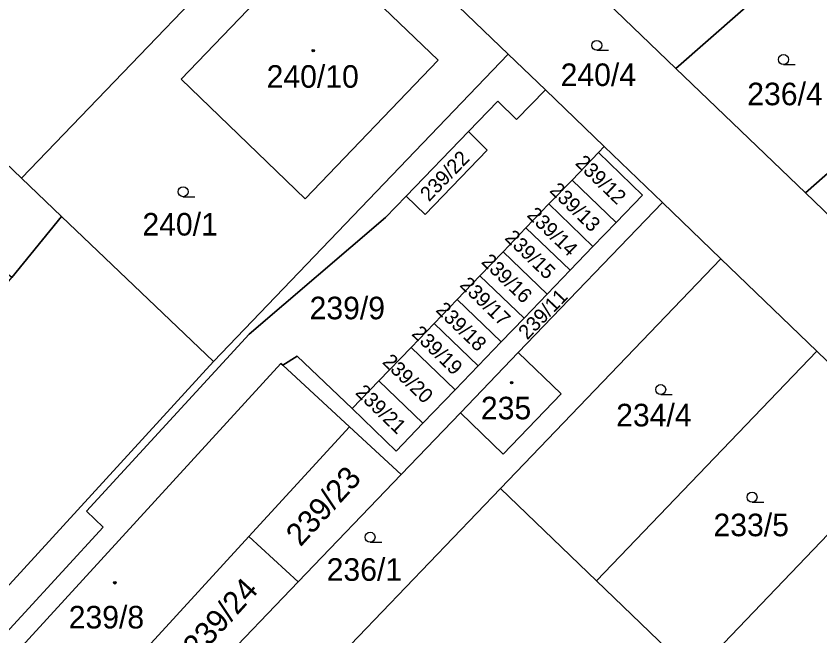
# Model space of a CAD drawing. Extents: x -598233 to -596890, y -1157848 to -1156431.
# Drawn here: x -597951.6 to -597891, y -1156567.4 to -1156520.7 of the extents above; entities that cross this region are included whole.
import ezdxf

# ---------------------------------------------------------------- set-up
doc = ezdxf.new("R2010")
doc.units = 0
for name, color, linetype in [('Level 1', 7, 'Continuous'), ('Level 4', 7, 'Continuous'), ('Level 5', 7, 'Continuous'), ('Level 60', 7, 'Continuous')]:
    doc.layers.add(name, color=color, linetype=linetype)

msp = doc.modelspace()

# ---------------------------------------------------------------- linework, layer by layer
at = {"layer": 'Level 1'}
for points in [[(-597879.7, -1156505.21), (-597901.86, -1156524.63)], [(-597951.21, -1156532.91), (-597928.92, -1156509.71)], [(-597914.5, -1156523.57), (-597928.92, -1156509.71)], [(-597939.17, -1156525.44), (-597929.16, -1156515.01), (-597919.78, -1156524.02), (-597929.81, -1156534.46), (-597939.17, -1156525.44)], [(-597911.62, -1156515.24), (-597901.86, -1156524.63)], [(-597962.38, -1156522.23), (-597951.21, -1156532.91)], [(-597936.74, -1156546.71), (-597914.5, -1156523.57)], [(-597911.7, -1156526.26), (-597914.5, -1156523.57)], [(-597901.86, -1156524.63), (-597892.09, -1156534.02)], [(-597917.5, -1156529.38), (-597915.28, -1156527.09), (-597913.88, -1156528.48), (-597911.7, -1156526.26)], [(-597907.26, -1156530.53), (-597911.7, -1156526.26)], [(-597884.17, -1156527.05), (-597892.09, -1156534.02)], [(-597922.19, -1156534.25), (-597917.5, -1156529.38)], [(-597917.5, -1156529.38), (-597916.08, -1156530.8), (-597920.77, -1156535.65), (-597922.19, -1156534.25)], [(-597907.26, -1156530.53), (-597907.7, -1156530.98)], [(-597902.87, -1156534.75), (-597907.26, -1156530.53)], [(-597907.7, -1156530.98), (-597909.69, -1156533.05)], [(-597906.37, -1156536.24), (-597904.38, -1156534.18), (-597907.7, -1156530.98)], [(-597951.21, -1156532.91), (-597948.2, -1156535.79)], [(-597909.69, -1156533.05), (-597911.43, -1156534.85)], [(-597906.37, -1156536.24), (-597909.69, -1156533.05)], [(-597966.71, -1156582.78), (-597945.05, -1156559.2), (-597946.31, -1156558), (-597934.05, -1156544.65), (-597923.75, -1156535.86), (-597922.19, -1156534.25)], [(-597892.09, -1156534.02), (-597881.93, -1156543.78)], [(-597902.87, -1156534.75), (-597913.74, -1156546.05)], [(-597911.43, -1156534.85), (-597913.16, -1156536.65)], [(-597908.11, -1156538.05), (-597911.43, -1156534.85)], [(-597902.87, -1156534.75), (-597898.46, -1156538.99)], [(-597951.95, -1156540.38), (-597948.2, -1156535.79)], [(-597948.2, -1156535.79), (-597936.74, -1156546.71)], [(-597913.16, -1156536.65), (-597914.89, -1156538.45)], [(-597909.84, -1156539.85), (-597913.16, -1156536.65)], [(-597908.11, -1156538.05), (-597906.37, -1156536.24)], [(-597914.89, -1156538.45), (-597916.63, -1156540.26)], [(-597911.57, -1156541.65), (-597914.89, -1156538.45)], [(-597909.84, -1156539.85), (-597908.11, -1156538.05)], [(-597915.08, -1156556.3), (-597898.46, -1156538.99)], [(-597891.22, -1156545.95), (-597898.46, -1156538.99)], [(-597916.63, -1156540.26), (-597918.36, -1156542.05)], [(-597913.31, -1156543.46), (-597916.63, -1156540.26)], [(-597911.57, -1156541.65), (-597909.84, -1156539.85)], [(-597913.31, -1156543.46), (-597911.57, -1156541.65)], [(-597918.36, -1156542.05), (-597920.09, -1156543.86)], [(-597915.03, -1156545.25), (-597918.36, -1156542.05)], [(-597915.03, -1156545.25), (-597913.31, -1156543.46)], [(-597920.09, -1156543.86), (-597921.83, -1156545.66)], [(-597916.77, -1156547.06), (-597920.09, -1156543.86)], [(-597916.77, -1156547.06), (-597915.03, -1156545.25)], [(-597921.83, -1156545.66), (-597924.25, -1156548.18)], [(-597918.51, -1156548.86), (-597921.83, -1156545.66)], [(-597926.26, -1156550.27), (-597930.42, -1156546.31), (-597931.51, -1156547)], [(-597913.74, -1156546.05), (-597910.5, -1156549.16), (-597914.87, -1156553.71), (-597918.11, -1156550.6)], [(-597913.74, -1156546.05), (-597918.11, -1156550.6)], [(-597891.22, -1156545.95), (-597907.84, -1156563.26)], [(-597891.22, -1156545.95), (-597887.48, -1156549.55)], [(-597936.74, -1156546.71), (-597968.32, -1156581.22)], [(-597961.55, -1156579.48), (-597931.64, -1156546.88), (-597931.51, -1156547)], [(-597931.51, -1156547), (-597926.48, -1156551.64)], [(-597918.51, -1156548.86), (-597916.77, -1156547.06)], [(-597924.25, -1156548.18), (-597926.26, -1156550.27)], [(-597920.93, -1156551.38), (-597924.25, -1156548.18)], [(-597920.93, -1156551.38), (-597918.51, -1156548.86)], [(-597900.51, -1156570.3), (-597884.15, -1156553.26), (-597884.56, -1156552.48), (-597885.11, -1156551.82), (-597887.48, -1156549.55)], [(-597926.26, -1156550.27), (-597922.94, -1156553.47), (-597920.93, -1156551.38)], [(-597922.57, -1156555.25), (-597918.11, -1156550.6)], [(-597926.48, -1156551.64), (-597934.07, -1156559.92)], [(-597926.48, -1156551.64), (-597922.57, -1156555.25)], [(-597930.34, -1156563.32), (-597922.57, -1156555.25)], [(-597931.14, -1156573.02), (-597915.08, -1156556.3)], [(-597907.84, -1156563.26), (-597915.08, -1156556.3)], [(-597934.07, -1156559.92), (-597941.42, -1156567.94)], [(-597934.07, -1156559.92), (-597930.34, -1156563.32)], [(-597936.66, -1156569.9), (-597930.34, -1156563.32)], [(-597900.51, -1156570.3), (-597907.84, -1156563.26)]]:
    msp.add_lwpolyline(points, dxfattribs=at)
at = {"layer": 'Level 5'}
for p, q in [((-597907.82, -1156523.27), (-597906.945, -1156523.27)), ((-597893.74, -1156524.34), (-597892.865, -1156524.34)), ((-597939.02, -1156534.3), (-597938.145, -1156534.3)), ((-597903, -1156549.21), (-597902.125, -1156549.21)), ((-597896.11, -1156557.32), (-597895.235, -1156557.32)), ((-597924.92, -1156560.34), (-597924.045, -1156560.34))]:
    msp.add_line(p, q, dxfattribs=at)
for centre, radius in [((-597907.82, -1156522.895), 0.375), ((-597929.21, -1156523.3), 0.09), ((-597929.21, -1156523.3), 0.0521), ((-597893.74, -1156523.965), 0.375), ((-597939.02, -1156533.925), 0.375), ((-597914.25, -1156548.31), 0.09), ((-597914.25, -1156548.31), 0.0521), ((-597903, -1156548.835), 0.375), ((-597896.11, -1156556.945), 0.375), ((-597924.92, -1156559.965), 0.375), ((-597944.17, -1156563.4), 0.09), ((-597944.17, -1156563.4), 0.0521)]:
    msp.add_circle(centre, radius, dxfattribs=at)
at = {"layer": 'Level 60'}
for points in [[(-597938.38, -1156489.52), (-597931.16, -1156496.46), (-597923.37, -1156503.94), (-597928.92, -1156509.71), (-597951.21, -1156532.91), (-597962.38, -1156522.23)], [(-597901.86, -1156524.63), (-597911.62, -1156515.24), (-597901.57, -1156506.44), (-597901.03, -1156505.96), (-597894.89, -1156512.94), (-597886.59, -1156505.67), (-597892.72, -1156498.68), (-597888.59, -1156495.06), (-597879.7, -1156505.21)], [(-597898.46, -1156538.99), (-597902.87, -1156534.75), (-597907.26, -1156530.53), (-597911.7, -1156526.26), (-597914.5, -1156523.57), (-597928.92, -1156509.71), (-597923.37, -1156503.94), (-597921.39, -1156505.85), (-597911.62, -1156515.24), (-597901.86, -1156524.63), (-597892.09, -1156534.02), (-597881.93, -1156543.78), (-597887.48, -1156549.55), (-597891.22, -1156545.95)], [(-597892.09, -1156534.02), (-597901.86, -1156524.63), (-597879.7, -1156505.21), (-597870.8, -1156515.36), (-597874.96, -1156518.91), (-597878.36, -1156515.06), (-597879.55, -1156516.1), (-597882.81, -1156512.42), (-597890.86, -1156519.45), (-597884.17, -1156527.05)], [(-597936.74, -1156546.71), (-597948.2, -1156535.79), (-597951.21, -1156532.91), (-597928.92, -1156509.71), (-597914.5, -1156523.57)], [(-597939.17, -1156525.44), (-597929.16, -1156515.01), (-597919.78, -1156524.02), (-597929.81, -1156534.46)], [(-597929.16, -1156515.01), (-597939.17, -1156525.44), (-597929.81, -1156534.46), (-597919.78, -1156524.02)], [(-597881.93, -1156543.78), (-597892.09, -1156534.02), (-597884.17, -1156527.05), (-597874.96, -1156518.91), (-597870.8, -1156515.36), (-597864.87, -1156522.05), (-597864.29, -1156523.03), (-597864.12, -1156524.13), (-597864.36, -1156525.23), (-597864.98, -1156526.15)], [(-597948.2, -1156535.79), (-597951.95, -1156540.38), (-597958.34, -1156535.25), (-597960.68, -1156538.2), (-597969.18, -1156531.5), (-597962.38, -1156522.23), (-597951.21, -1156532.91)], [(-597968.32, -1156581.22), (-597936.74, -1156546.71), (-597914.5, -1156523.57), (-597911.7, -1156526.26), (-597913.88, -1156528.48), (-597915.28, -1156527.09), (-597917.5, -1156529.38), (-597922.19, -1156534.25), (-597923.75, -1156535.86), (-597934.05, -1156544.65), (-597946.31, -1156558), (-597945.05, -1156559.2), (-597966.71, -1156582.78)], [(-597922.19, -1156534.25), (-597917.5, -1156529.38), (-597916.08, -1156530.8), (-597920.77, -1156535.65)], [(-597902.87, -1156534.75), (-597913.74, -1156546.05), (-597918.11, -1156550.6), (-597922.57, -1156555.25), (-597926.48, -1156551.64), (-597931.51, -1156547), (-597930.42, -1156546.31), (-597926.26, -1156550.27), (-597922.94, -1156553.47), (-597920.93, -1156551.38), (-597918.51, -1156548.86), (-597916.77, -1156547.06), (-597915.03, -1156545.25), (-597913.31, -1156543.46), (-597911.57, -1156541.65), (-597909.84, -1156539.85), (-597908.11, -1156538.05), (-597906.37, -1156536.24), (-597904.38, -1156534.18), (-597907.7, -1156530.98), (-597907.26, -1156530.53)], [(-597909.69, -1156533.05), (-597907.7, -1156530.98), (-597904.38, -1156534.18), (-597906.37, -1156536.24)], [(-597911.43, -1156534.85), (-597909.69, -1156533.05), (-597906.37, -1156536.24), (-597908.11, -1156538.05)], [(-597898.46, -1156538.99), (-597915.08, -1156556.3), (-597931.14, -1156573.02), (-597936.66, -1156569.9), (-597930.34, -1156563.32), (-597922.57, -1156555.25), (-597918.11, -1156550.6), (-597914.87, -1156553.71), (-597910.5, -1156549.16), (-597913.74, -1156546.05), (-597902.87, -1156534.75)], [(-597913.16, -1156536.65), (-597911.43, -1156534.85), (-597908.11, -1156538.05), (-597909.84, -1156539.85)], [(-597948.2, -1156535.79), (-597936.74, -1156546.71), (-597968.32, -1156581.22), (-597970.61, -1156583.73), (-598025.08, -1156641), (-598026.37, -1156634.44), (-598026.76, -1156630.25), (-597979.43, -1156574.05), (-597979.23, -1156573.81), (-597974.22, -1156567.66), (-597966.32, -1156557.98), (-597962.48, -1156553.28), (-597954.28, -1156543.24), (-597951.95, -1156540.38)], [(-597914.89, -1156538.45), (-597913.16, -1156536.65), (-597909.84, -1156539.85), (-597911.57, -1156541.65)], [(-597916.63, -1156540.26), (-597914.89, -1156538.45), (-597911.57, -1156541.65), (-597913.31, -1156543.46)], [(-597915.08, -1156556.3), (-597898.46, -1156538.99), (-597891.22, -1156545.95), (-597907.84, -1156563.26)], [(-597918.36, -1156542.05), (-597916.63, -1156540.26), (-597913.31, -1156543.46), (-597915.03, -1156545.25)], [(-597920.09, -1156543.86), (-597918.36, -1156542.05), (-597915.03, -1156545.25), (-597916.77, -1156547.06)], [(-597921.83, -1156545.66), (-597920.09, -1156543.86), (-597916.77, -1156547.06), (-597918.51, -1156548.86)], [(-597924.25, -1156548.18), (-597921.83, -1156545.66), (-597918.51, -1156548.86), (-597920.93, -1156551.38)], [(-597913.74, -1156546.05), (-597910.5, -1156549.16), (-597914.87, -1156553.71), (-597918.11, -1156550.6)], [(-597884.15, -1156553.26), (-597900.51, -1156570.3), (-597907.84, -1156563.26), (-597891.22, -1156545.95), (-597887.48, -1156549.55), (-597885.11, -1156551.82), (-597884.56, -1156552.48)], [(-597961.55, -1156579.48), (-597931.64, -1156546.88), (-597931.51, -1156547), (-597926.48, -1156551.64), (-597934.07, -1156559.92), (-597941.42, -1156567.94), (-597948.79, -1156575.98), (-597956.36, -1156584.23)], [(-597926.26, -1156550.27), (-597924.25, -1156548.18), (-597920.93, -1156551.38), (-597922.94, -1156553.47)], [(-597934.07, -1156559.92), (-597926.48, -1156551.64), (-597922.57, -1156555.25), (-597930.34, -1156563.32)], [(-597915.08, -1156556.3), (-597907.84, -1156563.26), (-597900.51, -1156570.3), (-597912.39, -1156582.66), (-597913.18, -1156581.89), (-597913.96, -1156582.7), (-597915.56, -1156581.8), (-597915.64, -1156581.95), (-597925.35, -1156576.47), (-597925.28, -1156576.33), (-597929.11, -1156574.17), (-597931.14, -1156573.02)], [(-597941.42, -1156567.94), (-597934.07, -1156559.92), (-597930.34, -1156563.32), (-597936.66, -1156569.9), (-597937.88, -1156571.18)]]:
    msp.add_lwpolyline(points, close=True, dxfattribs=at)
for points in [[(-597966.71, -1156582.78), (-597945.05, -1156559.2), (-597946.31, -1156558), (-597934.05, -1156544.65), (-597923.75, -1156535.86), (-597922.19, -1156534.25), (-597920.77, -1156535.65), (-597916.08, -1156530.8), (-597917.5, -1156529.38), (-597915.28, -1156527.09), (-597913.88, -1156528.48), (-597911.7, -1156526.26), (-597907.26, -1156530.53), (-597907.7, -1156530.98), (-597909.69, -1156533.05), (-597911.43, -1156534.85), (-597913.16, -1156536.65), (-597914.89, -1156538.45), (-597916.63, -1156540.26), (-597918.36, -1156542.05), (-597920.09, -1156543.86), (-597921.83, -1156545.66), (-597924.25, -1156548.18), (-597926.26, -1156550.27), (-597930.42, -1156546.31), (-597931.51, -1156547), (-597931.64, -1156546.88), (-597961.55, -1156579.48)], [(-597949.73, -1156621.54), (-597940.38, -1156611.8), (-597931.05, -1156602.09), (-597921.75, -1156592.41), (-597912.39, -1156582.66), (-597900.51, -1156570.3), (-597884.15, -1156553.26)]]:
    msp.add_lwpolyline(points, dxfattribs=at)

# ---------------------------------------------------------------- texts
at = {"layer": 'Level 4'}
for s, p in [('240/10', (-597932.723, -1156526.09)), ('240/4', (-597910.548, -1156525.96)), ('236/4', (-597896.471, -1156527.41)), ('240/1', (-597942.091, -1156537.23)), ('239/9', (-597929.481, -1156543.54)), ('235', (-597916.56, -1156551.08)), ('234/4', (-597906.361, -1156551.61)), ('233/5', (-597899.019, -1156559.89)), ('236/1', (-597928.194, -1156563.25)), ('239/8', (-597947.649, -1156566.84))]:
    msp.add_text(s, height=1.7, dxfattribs=at).set_placement(p)
for s, height, rotation, p in [('239/22', 1.1, 45.9, (-597920.472, -1156534.727)), ('239/12', 1.1, 315.9, (-597909.502, -1156531.837)), ('239/13', 1.1, 315.9, (-597911.448, -1156533.901)), ('239/14', 1.1, 315.9, (-597913.152, -1156535.756)), ('239/15', 1.1, 315.9, (-597914.831, -1156537.478)), ('239/16', 1.1, 315.9, (-597916.592, -1156539.276)), ('239/17', 1.1, 315.9, (-597918.225, -1156541.022)), ('239/11', 1.1, 45.9, (-597913.064, -1156545.138)), ('239/18', 1.1, 315.9, (-597920.03, -1156542.908)), ('239/19', 1.1, 315.9, (-597921.842, -1156544.696)), ('239/20', 1.1, 315.9, (-597924.057, -1156546.826)), ('239/21', 1.1, 315.9, (-597926.092, -1156549.137)), ('239/23', 1.7, 47.7, (-597930.169, -1156560.74)), ('239/24', 1.7, 47.7, (-597937.937, -1156569.163))]:
    msp.add_text(s, height=height, rotation=rotation, dxfattribs=at).set_placement(p)

doc.saveas('drawing.dxf')
